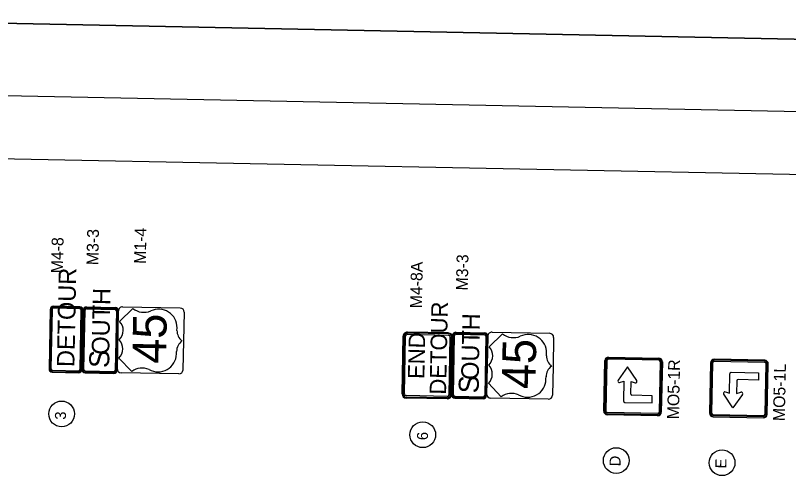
# Model space of a CAD drawing. Extents: x 345549 to 379569, y 127949 to 230467.
# Drawn here: x 351986 to 362548, y 224141 to 230467 of the extents above; entities that cross this region are included whole.
import ezdxf

# ---------------------------------------------------------------- set-up
doc = ezdxf.new("R2010")
doc.units = 0
for name, color, linetype in [('CA-TEXT', 7, 'Continuous'), ('P_RDWY_Text', 7, 'Continuous'), ('P_SGN_Cell', 7, 'Continuous'), ('PLT_Sheet_Border', 7, 'Continuous'), ('PLT_Sheet_Info', 7, 'Continuous')]:
    doc.layers.add(name, color=color, linetype=linetype)

msp = doc.modelspace()

# ---------------------------------------------------------------- linework, layer by layer
at = {"layer": 'CA-TEXT'}
for centre in [(352617, 225024), (357551, 224740), (360194, 224387), (361640, 224357)]:
    msp.add_circle(centre, 176, dxfattribs=at)
at = {"layer": 'P_RDWY_Text'}
msp.add_lwpolyline([(345549, 179477), (346576, 230467), (379569, 229803), (378542, 178813)], close=True, dxfattribs=at)
at = {"layer": 'P_SGN_Cell'}
for p, q in [((352957, 226485), (353347, 226477)), ((352957, 226474), (353347, 226466)), ((352957, 226459), (353347, 226451)), ((353591, 226462), (353409, 226287)), ((353449, 226487), (354236, 226471)), ((352895, 225631), (352911, 226441)), ((352906, 225631), (352923, 226441)), ((352921, 225631), (352938, 226441)), ((353365, 226432), (353349, 225622)), ((353380, 226432), (353364, 225622)), ((353391, 226431), (353375, 225622)), ((353375, 225644), (353391, 226431)), ((354291, 226413), (354283, 226020)), ((354291, 226413), (354291, 226413)), ((354193, 226164), (354194, 226200)), ((357904, 226130), (357341, 226141)), ((358005, 226139), (358395, 226132)), ((358497, 226141), (359284, 226125)), ((357268, 225298), (357284, 226086)), ((357282, 225298), (357298, 226086)), ((357301, 225298), (357317, 226085)), ((357904, 226116), (357341, 226127)), ((357903, 226097), (357341, 226108)), ((357910, 225286), (357926, 226073)), ((357929, 225285), (357945, 226073)), ((357943, 225285), (357959, 226095)), ((357943, 225285), (357959, 226072)), ((357954, 225285), (357971, 226095)), ((357969, 225285), (357986, 226095)), ((358005, 226128), (358395, 226120)), ((358005, 226113), (358395, 226105)), ((358413, 226086), (358397, 225276)), ((358428, 226086), (358412, 225276)), ((358423, 225298), (358439, 226086)), ((358439, 226086), (358423, 225276)), ((358640, 226117), (358457, 225942)), ((359339, 226068), (359331, 225674)), ((359339, 226068), (359339, 226068)), ((354283, 226020), (354275, 225626)), ((354186, 225843), (354187, 225879)), ((359241, 225819), (359242, 225854)), ((353399, 225787), (353574, 225605)), ((360023, 225063), (360037, 225752)), ((360050, 225752), (360036, 225063)), ((360067, 225752), (360053, 225063)), ((360087, 225800), (360776, 225787)), ((360776, 225773), (360087, 225787)), ((360776, 225757), (360087, 225771)), ((360795, 225737), (360781, 225048)), ((360811, 225737), (360797, 225048)), ((360824, 225736), (360810, 225047)), ((361483, 225723), (361470, 225034)), ((361483, 225034), (361497, 225723)), ((361499, 225034), (361513, 225722)), ((362222, 225744), (361533, 225758)), ((362222, 225728), (361533, 225742)), ((362223, 225757), (361534, 225771)), ((352940, 225612), (353330, 225604)), ((359331, 225674), (359323, 225280)), ((360350, 225667), (360219, 225484)), ((360474, 225479), (360350, 225667)), ((362227, 225019), (362241, 225708)), ((362244, 225019), (362258, 225708)), ((362257, 225018), (362271, 225707)), ((352939, 225597), (353329, 225589)), ((352939, 225585), (353329, 225578)), ((354218, 225571), (353431, 225587)), ((359234, 225497), (359235, 225533)), ((361741, 225306), (361746, 225573)), ((361766, 225593), (362140, 225585)), ((362140, 225585), (362138, 225487)), ((358447, 225442), (358622, 225259)), ((360240, 225454), (360297, 225470)), ((360297, 225470), (360292, 225202)), ((360392, 225295), (360396, 225468)), ((360396, 225468), (360452, 225449)), ((361843, 225476), (361839, 225304)), ((362138, 225487), (361859, 225492)), ((361786, 225107), (361662, 225295)), ((361685, 225324), (361741, 225306)), ((361918, 225290), (361786, 225107)), ((361839, 225304), (361896, 225320)), ((357886, 225230), (357323, 225241)), ((357886, 225263), (357324, 225274)), ((357886, 225244), (357324, 225255)), ((357987, 225251), (358377, 225243)), ((357987, 225240), (358377, 225232)), ((357988, 225266), (358378, 225258)), ((359266, 225225), (358479, 225241)), ((360311, 225182), (360685, 225175)), ((360687, 225273), (360408, 225279)), ((360685, 225175), (360687, 225273)), ((360760, 224999), (360071, 225013)), ((360761, 225029), (360072, 225043)), ((360761, 225012), (360072, 225026)), ((362207, 225000), (361518, 225013)), ((362207, 224983), (361518, 224997)), ((361518, 224984), (362207, 224970))]:
    msp.add_line(p, q, dxfattribs=at)
for points in [[(352461, 226450), (352445, 225640)], [(352473, 226449), (352456, 225640)], [(352488, 226449), (352471, 225639)], [(352867, 226486), (352507, 226494)], [(352867, 226475), (352507, 226482)], [(352867, 226460), (352507, 226467)], [(352869, 225631), (352885, 226441)], [(352884, 225631), (352900, 226441)], [(352895, 225631), (352911, 226441)], [(352489, 225605), (352849, 225598)], [(352490, 225620), (352850, 225613)], [(352489, 225594), (352849, 225587)]]:
    msp.add_lwpolyline(points, dxfattribs=at)
for centre, radius, start, end in [((352506, 226449), 45, 88.8468, 178.8468), ((352506, 226449), 33.7, 88.8468, 178.8468), ((352506, 226449), 18.7, 88.8468, 178.8468), ((352866, 226441), 45, 358.8468, 88.8468), ((352866, 226441), 33.7, 358.8468, 88.8468), ((352866, 226441), 18.7, 358.8468, 88.8468), ((352956, 226440), 45, 88.8462, 178.8462), ((352956, 226440), 33.7, 88.8462, 178.8462), ((352956, 226440), 18.7, 88.8462, 178.8462), ((353346, 226432), 45, 358.8462, 88.8462), ((353346, 226432), 33.7, 358.8462, 88.8462), ((353346, 226432), 18.7, 358.8462, 88.8462), ((353448, 226430), 56.2, 88.8462, 178.8462), ((353742, 226662), 250, 233.1143, 291.9873), ((353944, 226205), 250, 358.8462, 115.6928), ((354235, 226414), 56.2, 358.8462, 88.8462), ((353279, 226165), 179, 314.4191, 43.2734), ((354374, 226162), 181, 179.1885, 231.634), ((357340, 226085), 56.2, 88.8468, 178.8468), ((358004, 226094), 45, 88.8462, 178.8462), ((358496, 226085), 56.2, 88.8462, 178.8462), ((353274, 225915), 179, 314.4191, 43.2734), ((357340, 226085), 42.2, 88.8468, 178.8468), ((357340, 226085), 23.4, 88.8468, 178.8468), ((357903, 226073), 23.4, 358.8468, 88.8468), ((357903, 226073), 56.2, 358.8468, 88.8468), ((357903, 226073), 42.2, 358.8468, 88.8468), ((358004, 226094), 33.7, 88.8462, 178.8462), ((358004, 226094), 18.7, 88.8462, 178.8462), ((358394, 226087), 45, 358.8462, 88.8462), ((358394, 226087), 33.7, 358.8462, 88.8462), ((358394, 226087), 18.7, 358.8462, 88.8462), ((358790, 226316), 250, 233.1143, 291.9873), ((358992, 225859), 250, 358.8462, 115.6928), ((359283, 226069), 56.2, 358.8462, 88.8462), ((354368, 225874), 181, 126.0584, 178.5039), ((358327, 225819), 179, 314.4191, 43.2734), ((353936, 225848), 250, 240.0981, 358.8463), ((359422, 225816), 181, 179.1885, 231.634), ((360086, 225751), 49.2, 88.8462, 178.8462), ((360086, 225751), 36.1, 88.8462, 178.8462), ((360086, 225751), 19.7, 88.8462, 178.8462), ((360775, 225737), 49.2, 358.8462, 88.8462), ((360775, 225737), 36.1, 358.8462, 88.8462), ((360775, 225737), 19.7, 358.8462, 88.8462), ((361533, 225722), 49.2, 88.8462, 178.8462), ((361533, 225722), 36.1, 88.8462, 178.8462), ((361533, 225722), 19.7, 88.8462, 178.8462), ((362222, 225708), 36.1, 358.8462, 88.8462), ((362222, 225708), 19.7, 358.8462, 88.8462), ((362222, 225708), 49.2, 358.8462, 88.8462), ((352490, 225639), 45, 178.8468, 268.8468), ((352490, 225639), 33.7, 178.8468, 268.8468), ((352490, 225639), 18.7, 178.8468, 268.8468), ((352490, 225639), 18.7, 178.8468, 186.1883), ((352850, 225632), 45, 268.8468, 358.8468), ((352850, 225632), 33.7, 268.8468, 358.8468), ((352850, 225632), 18.7, 268.8468, 358.8468), ((352940, 225630), 45, 179.6119, 268.8462), ((352940, 225630), 33.7, 178.8462, 268.8462), ((352940, 225630), 18.7, 178.8462, 268.8462), ((353330, 225623), 33.7, 268.8462, 358.8462), ((353330, 225623), 45, 268.8462, 358.8462), ((353330, 225623), 18.7, 268.8462, 358.8462), ((353432, 225643), 56.2, 178.8462, 268.8462), ((353717, 225400), 250, 67.7159, 124.7982), ((354219, 225627), 56.2, 268.8462, 358.8462), ((358322, 225569), 179, 314.4191, 43.2734), ((359416, 225528), 181, 126.0584, 178.5039), ((361766, 225573), 19.7, 88.8462, 178.8462), ((358984, 225502), 250, 240.0981, 358.8463), ((360235, 225473), 19.7, 144.3166, 285.6488), ((360458, 225468), 19.7, 252.0436, 33.3759), ((361859, 225476), 16.4, 88.8462, 178.8462), ((357325, 225297), 56.2, 178.8468, 268.8468), ((357325, 225297), 42.2, 178.8468, 268.8468), ((357325, 225297), 23.4, 178.8468, 268.8468), ((357325, 225297), 23.4, 178.8468, 187.6911), ((358480, 225297), 56.2, 178.8462, 268.8462), ((358765, 225054), 250, 67.7159, 124.7982), ((360409, 225295), 16.4, 178.8462, 268.8462), ((361678, 225306), 19.7, 72.0436, 213.3759), ((361902, 225301), 19.7, 324.3166, 105.6488), ((357887, 225286), 23.4, 268.8468, 358.8468), ((357887, 225286), 56.2, 268.8468, 358.8468), ((357887, 225286), 42.2, 268.8468, 358.8468), ((357988, 225285), 45, 179.6119, 268.8462), ((357988, 225285), 33.7, 178.8462, 268.8462), ((357988, 225285), 18.7, 178.8462, 268.8462), ((358378, 225277), 33.7, 268.8462, 358.8462), ((358378, 225277), 45, 268.8462, 358.8462), ((358378, 225277), 18.7, 268.8462, 358.8462), ((359267, 225281), 56.2, 268.8462, 358.8462), ((360311, 225202), 19.7, 178.8462, 268.8462), ((360072, 225062), 49.2, 178.8462, 268.8462), ((360072, 225062), 36.1, 178.8462, 268.8462), ((360072, 225062), 19.7, 178.8462, 268.8462), ((360761, 225048), 49.2, 268.8462, 358.8462), ((360761, 225048), 19.7, 268.8462, 358.8462), ((360761, 225048), 36.1, 268.8462, 358.8462), ((361519, 225033), 49.2, 178.8462, 268.8462), ((361519, 225033), 36.1, 178.8462, 268.8462), ((361519, 225033), 19.7, 178.8462, 268.8462), ((362208, 225019), 19.7, 268.8462, 358.8462), ((362208, 225019), 36.1, 268.8462, 358.8462), ((362208, 225019), 49.2, 268.8462, 358.8462)]:
    msp.add_arc(centre, radius, start, end, dxfattribs=at)
at = {"layer": 'PLT_Sheet_Border'}
for points in [[(378542, 178813), (379569, 229803), (346576, 230467), (345549, 179477)], [(377800, 179188), (378799, 228828), (347306, 229462), (346306, 179822)]]:
    msp.add_lwpolyline(points, close=True, dxfattribs=at)
at = {"layer": 'PLT_Sheet_Info'}
msp.add_line((378032, 227981), (348038, 228585), dxfattribs=at)

# ---------------------------------------------------------------- texts
at = {"layer": 'CA-TEXT'}
for s, p in [('3', (352675, 224944)), ('6', (357621, 224665)), ('D', (360252, 224307)), ('E', (361698, 224278))]:
    msp.add_text(s, height=150, rotation=88.8468, dxfattribs=at).set_placement(p)
at = {"layer": 'P_SGN_Cell'}
for s, height, rotation, p in [('M3-3', 162, 88.8462, (353118, 227055)), ('M1-4', 162, 88.8462, (353767, 227073)), ('M4-8', 162, 88.8468, (352634, 226943)), ('M3-3', 162, 88.8462, (358166, 226709)), ('M4-8A', 162, 88.8468, (357539, 226465)), ('DETOUR', 240, 88.8468, (352791, 225663)), ('OUTH', 240, 88.8462, (353267, 225832)), ('DETOUR', 225, 88.8468, (357869, 225286)), ('45', 460, 88.8462, (354041, 225706)), ('OUTH', 240, 88.8462, (358315, 225487)), ('END', 225, 88.8468, (357572, 225500)), ('45', 460, 88.8462, (359089, 225360)), ('S', 274, 88.8462, (353266, 225649)), ('MO5-1R', 162, 88.8462, (361051, 224949)), ('MO5-1L', 162, 88.8462, (362497, 224924)), ('S', 274, 88.8462, (358314, 225303))]:
    msp.add_text(s, height=height, rotation=rotation, dxfattribs=at).set_placement(p)

doc.saveas('drawing.dxf')
